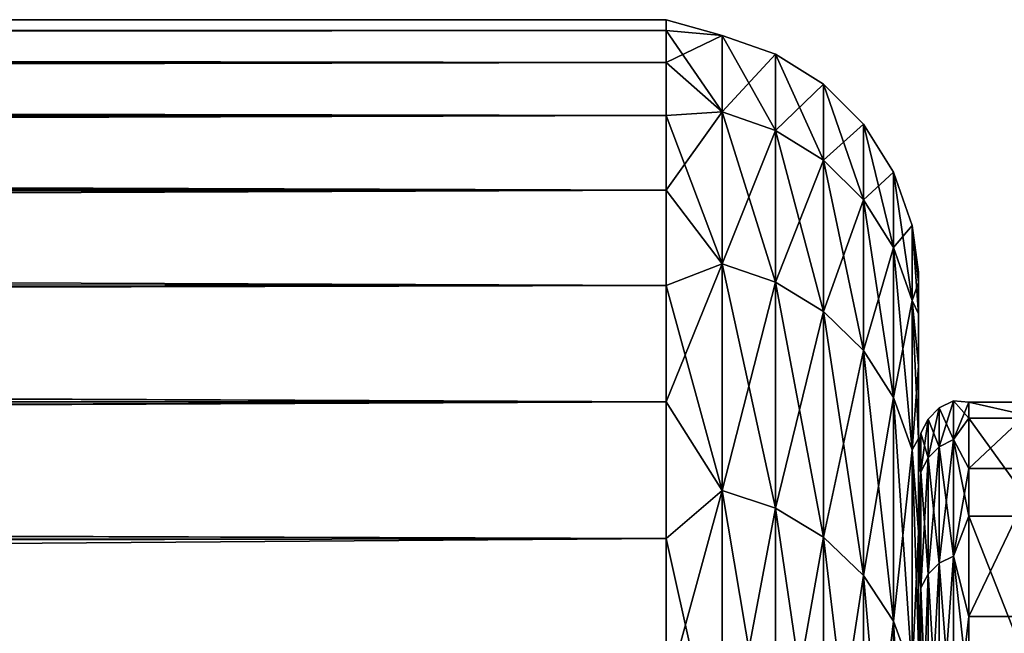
# Model space of a CAD drawing. Header units: metres. Extents: x -22 to 73, y -229 to 22.
# Tile 328 of 447: x 49.12 to 51.07, y 19.78 to 21. Entities that reach past the tile are written whole.
import ezdxf

# ---------------------------------------------------------------- set-up
doc = ezdxf.new("R2010")
doc.units = ezdxf.units.M
doc.layers.add('solid_509500_SW0001', color=7, linetype='CONTINUOUS')

msp = doc.modelspace()

# ---------------------------------------------------------------- linework, layer by layer
at = {"layer": 'solid_509500_SW0001'}
for points in [[(50.400002, 21, 68), (11.842851, 20.999664, 67.881416), (11.843154, 20.999626, 68.125168)], [(50.400002, 21, 68), (50.400002, 20.978855, 67.057838), (11.842851, 20.999664, 67.881416)], [(50.400002, 20.978855, 67.057838), (11.845317, 20.998728, 67.768799), (11.842851, 20.999664, 67.881416)], [(50.400002, 21, 68), (11.843154, 20.999626, 68.125168), (11.848177, 20.996748, 68.36956)], [(50.400002, 20.978855, 67.057838), (11.848337, 20.997213, 67.657845), (11.845317, 20.998728, 67.768799)], [(50.400002, 20.978855, 68.942162), (50.400002, 21, 68), (11.848177, 20.996748, 68.36956)], [(50.400002, 20.978855, 68.942162), (11.848177, 20.996748, 68.36956), (11.904326, 20.96287, 69.24823)], [(50.400002, 20.978855, 67.057838), (11.899939, 20.965437, 66.795639), (11.848337, 20.997213, 67.657845)], [(50.511261, 20.968554, 67.109268), (50.400002, 20.978855, 67.057838), (50.400002, 21, 68)], [(50.511261, 20.968554, 68.890732), (50.400002, 21, 68), (50.400002, 20.978855, 68.942162)], [(50.511261, 20.968554, 68.890732), (50.511261, 20.968554, 67.109268), (50.400002, 21, 68)], [(50.400002, 20.978855, 67.057838), (50.400002, 20.915461, 66.117577), (11.899939, 20.965437, 66.795639)], [(50.400002, 20.915461, 66.117577), (11.949876, 20.935354, 66.353493), (11.899939, 20.965437, 66.795639)], [(50.400002, 20.978855, 68.942162), (11.904326, 20.96287, 69.24823), (11.956017, 20.931749, 69.691711)], [(50.400002, 20.915461, 69.882423), (50.400002, 20.978855, 68.942162), (11.956017, 20.931749, 69.691711)], [(50.511261, 20.817474, 65.334221), (50.400002, 20.915461, 66.117577), (50.400002, 20.978855, 67.057838)], [(50.511261, 20.968554, 67.109268), (50.511261, 20.817474, 65.334221), (50.400002, 20.978855, 67.057838)], [(50.511261, 20.968554, 68.890732), (50.400002, 20.978855, 68.942162), (50.400002, 20.915461, 69.882423)], [(50.511261, 20.817474, 70.665779), (50.511261, 20.968554, 68.890732), (50.400002, 20.915461, 69.882423)], [(50.617043, 20.780746, 65.338921), (50.511261, 20.817474, 65.334221), (50.511261, 20.968554, 67.109268)], [(50.617043, 20.931559, 67.11084), (50.511261, 20.968554, 67.109268), (50.511261, 20.968554, 68.890732)], [(50.617043, 20.931559, 67.11084), (50.617043, 20.780746, 65.338921), (50.511261, 20.968554, 67.109268)], [(50.617043, 20.931559, 68.88916), (50.511261, 20.968554, 68.890732), (50.511261, 20.817474, 70.665779)], [(50.617043, 20.931559, 68.88916), (50.617043, 20.931559, 67.11084), (50.511261, 20.968554, 68.890732)], [(50.400002, 20.915461, 66.117577), (12.016326, 20.895069, 65.90332), (11.949876, 20.935354, 66.353493)], [(50.400002, 20.915461, 69.882423), (11.956017, 20.931749, 69.691711), (12.023901, 20.890579, 70.140953)], [(50.617043, 20.780746, 70.661079), (50.617043, 20.931559, 68.88916), (50.511261, 20.817474, 70.665779)], [(50.711922, 20.721569, 65.346497), (50.617043, 20.780746, 65.338921), (50.617043, 20.931559, 67.11084)], [(50.711922, 20.871952, 67.113373), (50.617043, 20.931559, 67.11084), (50.617043, 20.931559, 68.88916)], [(50.711922, 20.871952, 67.113373), (50.711922, 20.721569, 65.346497), (50.617043, 20.931559, 67.11084)], [(50.711922, 20.871952, 68.886627), (50.617043, 20.931559, 68.88916), (50.617043, 20.780746, 70.661079)], [(50.711922, 20.871952, 68.886627), (50.711922, 20.871952, 67.113373), (50.617043, 20.931559, 68.88916)], [(50.400002, 20.915461, 66.117577), (50.400002, 20.809944, 65.181099), (12.016326, 20.895069, 65.90332)], [(50.400002, 20.915461, 69.882423), (12.023901, 20.890579, 70.140953), (12.108688, 20.838659, 70.598122)], [(50.400002, 20.809944, 70.818901), (50.400002, 20.915461, 69.882423), (12.108688, 20.838659, 70.598122)], [(50.511261, 20.817474, 65.334221), (50.400002, 20.809944, 65.181099), (50.400002, 20.915461, 66.117577)], [(50.511261, 20.817474, 70.665779), (50.400002, 20.915461, 69.882423), (50.400002, 20.809944, 70.818901)], [(50.400002, 20.809944, 65.181099), (12.099919, 20.843945, 65.444626), (12.016326, 20.895069, 65.90332)], [(50.711922, 20.721569, 70.653503), (50.711922, 20.871952, 68.886627), (50.617043, 20.780746, 70.661079)], [(50.791126, 20.642918, 65.356567), (50.711922, 20.721569, 65.346497), (50.711922, 20.871952, 67.113373)], [(50.791126, 20.79273, 67.116737), (50.711922, 20.871952, 67.113373), (50.711922, 20.871952, 68.886627)], [(50.791126, 20.79273, 67.116737), (50.791126, 20.642918, 65.356567), (50.711922, 20.871952, 67.113373)], [(50.791126, 20.79273, 68.883263), (50.711922, 20.871952, 68.886627), (50.711922, 20.721569, 70.653503)], [(50.791126, 20.79273, 68.883263), (50.791126, 20.79273, 67.116737), (50.711922, 20.871952, 68.886627)], [(50.400002, 20.809944, 65.181099), (12.201468, 20.781265, 64.976921), (12.099919, 20.843945, 65.444626)], [(50.400002, 20.809944, 70.818901), (12.108688, 20.838659, 70.598122), (12.211607, 20.77504, 71.065567)], [(50.400002, 20.809944, 65.181099), (50.400002, 20.662521, 64.250305), (12.201468, 20.781265, 64.976921)], [(50.400002, 20.809944, 70.818901), (12.211607, 20.77504, 71.065567), (12.334098, 20.698586, 71.545219)], [(50.400002, 20.662521, 71.749695), (50.400002, 20.809944, 70.818901), (12.334098, 20.698586, 71.545219)], [(50.511261, 20.817474, 65.334221), (50.511261, 20.516405, 63.578377), (50.400002, 20.809944, 65.181099)], [(50.511261, 20.817474, 70.665779), (50.400002, 20.809944, 70.818901), (50.400002, 20.662521, 71.749695)], [(50.511261, 20.516405, 72.421623), (50.511261, 20.817474, 70.665779), (50.400002, 20.662521, 71.749695)], [(50.511261, 20.516405, 63.578377), (50.400002, 20.662521, 64.250305), (50.400002, 20.809944, 65.181099)], [(50.617043, 20.480207, 63.586178), (50.511261, 20.516405, 63.578377), (50.511261, 20.817474, 65.334221)], [(50.617043, 20.780746, 65.338921), (50.617043, 20.480207, 63.586178), (50.511261, 20.817474, 65.334221)], [(50.617043, 20.780746, 70.661079), (50.511261, 20.817474, 70.665779), (50.511261, 20.516405, 72.421623)], [(50.791126, 20.642918, 70.643433), (50.791126, 20.79273, 68.883263), (50.711922, 20.721569, 70.653503)], [(50.850677, 20.548742, 65.368629), (50.791126, 20.642918, 65.356567), (50.791126, 20.79273, 67.116737)], [(50.850677, 20.69787, 67.120766), (50.791126, 20.79273, 67.116737), (50.791126, 20.79273, 68.883263)], [(50.850677, 20.69787, 67.120766), (50.850677, 20.548742, 65.368629), (50.791126, 20.79273, 67.116737)], [(50.850677, 20.69787, 68.879234), (50.791126, 20.79273, 68.883263), (50.791126, 20.642918, 70.643433)], [(50.850677, 20.69787, 68.879234), (50.850677, 20.69787, 67.120766), (50.791126, 20.79273, 68.883263)], [(50.400002, 20.662521, 64.250305), (12.32171, 20.706303, 64.500137), (12.201468, 20.781265, 64.976921)], [(50.617043, 20.480207, 72.413826), (50.617043, 20.780746, 70.661079), (50.511261, 20.516405, 72.421623)], [(50.711922, 20.421886, 63.598747), (50.617043, 20.480207, 63.586178), (50.617043, 20.780746, 65.338921)], [(50.711922, 20.721569, 65.346497), (50.711922, 20.421886, 63.598747), (50.617043, 20.780746, 65.338921)], [(50.711922, 20.721569, 70.653503), (50.617043, 20.780746, 70.661079), (50.617043, 20.480207, 72.413826)], [(50.711922, 20.421886, 72.401253), (50.711922, 20.721569, 70.653503), (50.617043, 20.480207, 72.413826)], [(50.791126, 20.344374, 63.615452), (50.711922, 20.421886, 63.598747), (50.711922, 20.721569, 65.346497)], [(50.791126, 20.642918, 65.356567), (50.791126, 20.344374, 63.615452), (50.711922, 20.721569, 65.346497)], [(50.791126, 20.642918, 70.643433), (50.711922, 20.721569, 70.653503), (50.711922, 20.421886, 72.401253)], [(50.400002, 20.662521, 64.250305), (12.461383, 20.618248, 64.014038), (12.32171, 20.706303, 64.500137)], [(50.400002, 20.662521, 71.749695), (12.334098, 20.698586, 71.545219), (12.47762, 20.608, 72.038605)], [(50.850677, 20.548742, 70.631371), (50.850677, 20.69787, 68.879234), (50.791126, 20.642918, 70.643433)], [(50.887589, 20.443775, 65.382072), (50.850677, 20.548742, 65.368629), (50.850677, 20.69787, 67.120766)], [(50.887589, 20.592142, 67.125259), (50.850677, 20.69787, 67.120766), (50.850677, 20.69787, 68.879234)], [(50.887589, 20.592142, 67.125259), (50.887589, 20.443775, 65.382072), (50.850677, 20.69787, 67.120766)], [(50.887589, 20.592142, 68.874741), (50.850677, 20.69787, 68.879234), (50.850677, 20.548742, 70.631371)], [(50.887589, 20.592142, 68.874741), (50.887589, 20.592142, 67.125259), (50.850677, 20.69787, 68.879234)], [(50.400002, 20.662521, 64.250305), (50.400002, 20.473486, 63.327061), (12.461383, 20.618248, 64.014038)], [(50.400002, 20.662521, 71.749695), (12.47762, 20.608, 72.038605), (12.64365, 20.501837, 72.546944)], [(50.400002, 20.473486, 72.672943), (50.400002, 20.662521, 71.749695), (12.64365, 20.501837, 72.546944)], [(50.511261, 20.516405, 63.578377), (50.400002, 20.473486, 63.327061), (50.400002, 20.662521, 64.250305)], [(50.511261, 20.516405, 72.421623), (50.400002, 20.662521, 71.749695), (50.400002, 20.473486, 72.672943)], [(50.791126, 20.344374, 72.384544), (50.791126, 20.642918, 70.643433), (50.711922, 20.421886, 72.401253)], [(50.850677, 20.25156, 63.635456), (50.791126, 20.344374, 63.615452), (50.791126, 20.642918, 65.356567)], [(50.850677, 20.548742, 65.368629), (50.850677, 20.25156, 63.635456), (50.791126, 20.642918, 65.356567)], [(50.850677, 20.548742, 70.631371), (50.791126, 20.642918, 70.643433), (50.791126, 20.344374, 72.384544)], [(50.400002, 20.473486, 63.327061), (12.621585, 20.51601, 63.517445), (12.461383, 20.618248, 64.014038)], [(50.887589, 20.443775, 70.617928), (50.887589, 20.592142, 68.874741), (50.850677, 20.548742, 70.631371)], [(50.887589, 20.592142, 68.874741), (50.900002, 20.479336, 68.920227), (50.900002, 20.5, 68)], [(50.887589, 20.443775, 70.617928), (50.900002, 20.479336, 68.920227), (50.887589, 20.592142, 68.874741)], [(50.887589, 20.592142, 67.125259), (50.900002, 20.5, 68), (50.900002, 20.479336, 67.079773)], [(50.887589, 20.592142, 68.874741), (50.900002, 20.5, 68), (50.887589, 20.592142, 67.125259)], [(50.887589, 20.592142, 67.125259), (50.900002, 20.479336, 67.079773), (50.900002, 20.417383, 66.1614)], [(50.887589, 20.592142, 67.125259), (50.900002, 20.417383, 66.1614), (50.887589, 20.443775, 65.382072)], [(50.850677, 20.25156, 72.364548), (50.850677, 20.548742, 70.631371), (50.791126, 20.344374, 72.384544)], [(50.887589, 20.148111, 63.657749), (50.850677, 20.25156, 63.635456), (50.850677, 20.548742, 65.368629)], [(50.887589, 20.443775, 65.382072), (50.887589, 20.148111, 63.657749), (50.850677, 20.548742, 65.368629)], [(50.887589, 20.443775, 70.617928), (50.850677, 20.548742, 70.631371), (50.850677, 20.25156, 72.364548)], [(50.400002, 20.473486, 63.327061), (12.804149, 20.397873, 63.007328), (12.621585, 20.51601, 63.517445)], [(50.511261, 20.516405, 63.578377), (50.511261, 20.067514, 61.854393), (50.400002, 20.473486, 63.327061)], [(50.511261, 20.516405, 72.421623), (50.400002, 20.473486, 72.672943), (50.400002, 20.243219, 73.586777)], [(50.511261, 20.067514, 74.145607), (50.511261, 20.516405, 72.421623), (50.400002, 20.243219, 73.586777)], [(50.617043, 20.03211, 61.865234), (50.511261, 20.067514, 61.854393), (50.511261, 20.516405, 63.578377)], [(50.617043, 20.480207, 63.586178), (50.617043, 20.03211, 61.865234), (50.511261, 20.516405, 63.578377)], [(50.617043, 20.480207, 72.413826), (50.511261, 20.516405, 72.421623), (50.511261, 20.067514, 74.145607)], [(50.400002, 20.473486, 72.672943), (12.64365, 20.501837, 72.546944), (12.833712, 20.378508, 73.071136)], [(50.900002, 20.142422, 68.552589), (50.900002, 20.5, 68), (50.900002, 20.479336, 68.920227)], [(50.900002, 20.110868, 66.74482), (50.900002, 20.479336, 67.079773), (50.900002, 20.5, 68)], [(50.900002, 20.142422, 68.552589), (50.900002, 20.110868, 66.74482), (50.900002, 20.5, 68)], [(50.617043, 20.03211, 74.134766), (50.617043, 20.480207, 72.413826), (50.511261, 20.067514, 74.145607)], [(50.711922, 19.975065, 61.882706), (50.617043, 20.03211, 61.865234), (50.617043, 20.480207, 63.586178)], [(50.711922, 20.421886, 63.598747), (50.711922, 19.975065, 61.882706), (50.617043, 20.480207, 63.586178)], [(50.711922, 20.421886, 72.401253), (50.617043, 20.480207, 72.413826), (50.617043, 20.03211, 74.134766)], [(50.887589, 20.443775, 70.617928), (50.900002, 20.417383, 69.8386), (50.900002, 20.479336, 68.920227)], [(50.900002, 20.142422, 68.552589), (50.900002, 20.479336, 68.920227), (50.900002, 20.417383, 69.8386)], [(50.900002, 20.110868, 66.74482), (50.900002, 20.417383, 66.1614), (50.900002, 20.479336, 67.079773)], [(50.400002, 20.473486, 63.327061), (50.400002, 20.243219, 62.413227), (12.804149, 20.397873, 63.007328)], [(50.400002, 20.243219, 73.586777), (50.400002, 20.473486, 72.672943), (12.833712, 20.378508, 73.071136)], [(50.511261, 20.067514, 61.854393), (50.400002, 20.243219, 62.413227), (50.400002, 20.473486, 63.327061)], [(50.887589, 20.148111, 72.342247), (50.887589, 20.443775, 70.617928), (50.850677, 20.25156, 72.364548)], [(50.887589, 20.443775, 70.617928), (50.900002, 20.314268, 70.753265), (50.900002, 20.417383, 69.8386)], [(50.887589, 20.148111, 72.342247), (50.900002, 20.314268, 70.753265), (50.887589, 20.443775, 70.617928)], [(50.887589, 20.443775, 65.382072), (50.900002, 20.417383, 66.1614), (50.900002, 20.314268, 65.246735)], [(50.887589, 20.443775, 65.382072), (50.900002, 20.314268, 65.246735), (50.900002, 20.170198, 64.337616)], [(50.887589, 20.443775, 65.382072), (50.900002, 20.170198, 64.337616), (50.887589, 20.148111, 63.657749)], [(50.711922, 19.975065, 74.117294), (50.711922, 20.421886, 72.401253), (50.617043, 20.03211, 74.134766)], [(50.791126, 19.899246, 61.905926), (50.711922, 19.975065, 61.882706), (50.711922, 20.421886, 63.598747)], [(50.791126, 20.344374, 63.615452), (50.791126, 19.899246, 61.905926), (50.711922, 20.421886, 63.598747)], [(50.791126, 20.344374, 72.384544), (50.711922, 20.421886, 72.401253), (50.711922, 19.975065, 74.117294)], [(50.900002, 20.011803, 70.355896), (50.900002, 20.417383, 69.8386), (50.900002, 20.314268, 70.753265)], [(50.900002, 20.011803, 70.355896), (50.900002, 20.142422, 68.552589), (50.900002, 20.417383, 69.8386)], [(50.900002, 19.917395, 64.947151), (50.900002, 20.314268, 65.246735), (50.900002, 20.417383, 66.1614)], [(50.900002, 20.110868, 66.74482), (50.900002, 19.917395, 64.947151), (50.900002, 20.417383, 66.1614)], [(50.400002, 20.243219, 62.413227), (13.011673, 20.261501, 62.479897), (12.804149, 20.397873, 63.007328)], [(50.400002, 20.243219, 73.586777), (12.833712, 20.378508, 73.071136), (13.048262, 20.237041, 73.609116)], [(50.791126, 19.899246, 74.094078), (50.791126, 20.344374, 72.384544), (50.711922, 19.975065, 74.117294)], [(50.850677, 19.808464, 61.933727), (50.791126, 19.899246, 61.905926), (50.791126, 20.344374, 63.615452)], [(50.850677, 20.25156, 63.635456), (50.850677, 19.808464, 61.933727), (50.791126, 20.344374, 63.615452)], [(50.850677, 20.25156, 72.364548), (50.791126, 20.344374, 72.384544), (50.791126, 19.899246, 74.094078)], [(50.887589, 20.148111, 72.342247), (50.900002, 20.170198, 71.662384), (50.900002, 20.314268, 70.753265)], [(50.900002, 20.011803, 70.355896), (50.900002, 20.314268, 70.753265), (50.900002, 20.170198, 71.662384)], [(50.900002, 19.917395, 64.947151), (50.900002, 20.170198, 64.337616), (50.900002, 20.314268, 65.246735)], [(50.400002, 20.243219, 62.413227), (13.244899, 20.105497, 61.936256), (13.011673, 20.261501, 62.479897)], [(50.400002, 20.243219, 73.586777), (13.048262, 20.237041, 73.609116), (13.286332, 20.077164, 74.156906)], [(50.400002, 20.243219, 62.413227), (50.400002, 19.972187, 61.510643), (13.244899, 20.105497, 61.936256)], [(50.400002, 19.972187, 74.489357), (50.400002, 20.243219, 73.586777), (13.286332, 20.077164, 74.156906)], [(50.511261, 20.067514, 61.854393), (50.400002, 19.972187, 61.510643), (50.400002, 20.243219, 62.413227)], [(50.511261, 20.067514, 74.145607), (50.400002, 20.243219, 73.586777), (50.400002, 19.972187, 74.489357)], [(50.850677, 19.808464, 74.066277), (50.850677, 20.25156, 72.364548), (50.791126, 19.899246, 74.094078)], [(50.887589, 19.707279, 61.964714), (50.850677, 19.808464, 61.933727), (50.850677, 20.25156, 63.635456)], [(50.887589, 20.148111, 63.657749), (50.887589, 19.707279, 61.964714), (50.850677, 20.25156, 63.635456)], [(50.887589, 20.148111, 72.342247), (50.850677, 20.25156, 72.364548), (50.850677, 19.808464, 74.066277)], [(50.969189, 20.245134, 68), (50.941273, 20.230938, 68), (50.941273, 20.153954, 69.763245)], [(50.969189, 20.245134, 68), (50.969189, 20.168097, 66.235519), (50.941273, 20.230938, 68)], [(50.969189, 20.168097, 69.764481), (50.969189, 20.245134, 68), (50.941273, 20.153954, 69.763245)], [(50.969189, 20.245134, 68), (51, 20.242384, 68.555321), (51, 20.210672, 66.738571)], [(50.969189, 20.168097, 69.764481), (51, 20.242384, 68.555321), (50.969189, 20.245134, 68)], [(50.969189, 20.245134, 68), (51, 20.210672, 66.738571), (50.969189, 20.168097, 66.235519)], [(50.941273, 20.230938, 68), (50.919117, 20.208803, 68), (50.919117, 20.131903, 69.761314)], [(50.941273, 20.230938, 68), (50.941273, 20.153954, 66.236755), (50.919117, 20.208803, 68)], [(50.941273, 20.153954, 69.763245), (50.941273, 20.230938, 68), (50.919117, 20.131903, 69.761314)], [(50.969189, 20.168097, 66.235519), (50.941273, 20.153954, 66.236755), (50.941273, 20.230938, 68)], [(50.969189, 20.168097, 69.764481), (51, 20.111116, 70.367599), (51, 20.242384, 68.555321)], [(51.139996, 20.242384, 68.555321), (51, 20.242384, 68.555321), (51, 20.111116, 70.367599)], [(51.139996, 20.111116, 70.367599), (51.139996, 20.242384, 68.555321), (51, 20.111116, 70.367599)], [(51.139996, 20.210672, 66.738571), (51, 20.210672, 66.738571), (51, 20.242384, 68.555321)], [(51.139996, 20.242384, 68.555321), (51.139996, 20.210672, 66.738571), (51, 20.242384, 68.555321)], [(50.919117, 20.208803, 68), (50.904896, 20.180902, 68), (50.904896, 20.104107, 69.758881)], [(50.919117, 20.208803, 68), (50.919117, 20.131903, 66.238686), (50.904896, 20.180902, 68)], [(50.919117, 20.131903, 69.761314), (50.919117, 20.208803, 68), (50.904896, 20.104107, 69.758881)], [(50.941273, 20.153954, 66.236755), (50.919117, 20.131903, 66.238686), (50.919117, 20.208803, 68)], [(50.969189, 20.168097, 66.235519), (51, 20.210672, 66.738571), (51, 20.016237, 64.931976)], [(51.139996, 20.016237, 64.931976), (51, 20.016237, 64.931976), (51, 20.210672, 66.738571)], [(51.139996, 20.210672, 66.738571), (51.139996, 20.016237, 64.931976), (51, 20.210672, 66.738571)], [(50.887589, 20.148111, 72.342247), (50.900002, 19.985464, 72.564117), (50.900002, 20.170198, 71.662384)], [(50.887589, 20.148111, 63.657749), (50.900002, 20.170198, 64.337616), (50.900002, 19.985464, 63.435883)], [(50.904896, 20.180902, 68), (50.900002, 20.110868, 66.74482), (50.900002, 20.142422, 68.552589)], [(50.904896, 20.180902, 68), (50.904896, 20.104107, 66.241119), (50.900002, 20.110868, 66.74482)], [(50.904896, 20.104107, 69.758881), (50.904896, 20.180902, 68), (50.900002, 20.142422, 68.552589)], [(50.900002, 19.720062, 72.140244), (50.900002, 20.170198, 71.662384), (50.900002, 19.985464, 72.564117)], [(50.900002, 19.720062, 72.140244), (50.900002, 20.011803, 70.355896), (50.900002, 20.170198, 71.662384)], [(50.900002, 19.563557, 63.174057), (50.900002, 19.985464, 63.435883), (50.900002, 20.170198, 64.337616)], [(50.900002, 19.917395, 64.947151), (50.900002, 19.563557, 63.174057), (50.900002, 20.170198, 64.337616)], [(50.919117, 20.131903, 66.238686), (50.904896, 20.104107, 66.241119), (50.904896, 20.180902, 68)], [(50.969189, 20.168097, 66.235519), (50.969189, 19.937565, 64.484467), (50.941273, 20.153954, 66.236755)], [(50.969189, 20.168097, 69.764481), (50.941273, 20.153954, 69.763245), (50.941273, 19.923586, 71.513069)], [(50.969189, 19.937565, 71.515533), (50.969189, 20.168097, 69.764481), (50.941273, 19.923586, 71.513069)], [(50.969189, 19.937565, 71.515533), (51, 20.111116, 70.367599), (50.969189, 20.168097, 69.764481)], [(50.969189, 20.168097, 66.235519), (51, 20.016237, 64.931976), (50.969189, 19.937565, 64.484467)], [(50.887589, 19.707279, 74.035286), (50.887589, 20.148111, 72.342247), (50.850677, 19.808464, 74.066277)], [(50.887589, 19.707279, 74.035286), (50.900002, 19.985464, 72.564117), (50.887589, 20.148111, 72.342247)], [(50.887589, 20.148111, 63.657749), (50.900002, 19.985464, 63.435883), (50.900002, 19.760439, 62.543346)], [(50.887589, 20.148111, 63.657749), (50.900002, 19.760439, 62.543346), (50.887589, 19.707279, 61.964714)], [(50.941273, 20.153954, 66.236755), (50.941273, 19.923586, 64.486931), (50.919117, 20.131903, 66.238686)], [(50.941273, 20.153954, 69.763245), (50.919117, 20.131903, 69.761314), (50.919117, 19.901787, 71.509224)], [(50.941273, 19.923586, 71.513069), (50.941273, 20.153954, 69.763245), (50.919117, 19.901787, 71.509224)], [(50.969189, 19.937565, 64.484467), (50.941273, 19.923586, 64.486931), (50.941273, 20.153954, 66.236755)], [(50.904896, 20.104107, 69.758881), (50.900002, 20.142422, 68.552589), (50.900002, 20.011803, 70.355896)], [(50.919117, 20.131903, 66.238686), (50.919117, 19.901787, 64.490776), (50.904896, 20.104107, 66.241119)], [(50.919117, 20.131903, 69.761314), (50.904896, 20.104107, 69.758881), (50.904896, 19.874308, 71.504379)], [(50.919117, 19.901787, 71.509224), (50.919117, 20.131903, 69.761314), (50.904896, 19.874308, 71.504379)], [(50.941273, 19.923586, 64.486931), (50.919117, 19.901787, 64.490776), (50.919117, 20.131903, 66.238686)], [(50.904896, 20.104107, 66.241119), (50.900002, 19.917395, 64.947151), (50.900002, 20.110868, 66.74482)], [(50.969189, 19.937565, 71.515533), (51, 19.817924, 72.160812), (51, 20.111116, 70.367599)], [(51.139996, 20.111116, 70.367599), (51, 20.111116, 70.367599), (51, 19.817924, 72.160812)], [(51.139996, 19.817924, 72.160812), (51.139996, 20.111116, 70.367599), (51, 19.817924, 72.160812)], [(50.400002, 19.972187, 61.510643), (13.503396, 19.929052, 61.37936), (13.244899, 20.105497, 61.936256)], [(50.904896, 20.104107, 66.241119), (50.904896, 19.874308, 64.495621), (50.900002, 19.917395, 64.947151)], [(50.904896, 19.874308, 71.504379), (50.904896, 20.104107, 69.758881), (50.900002, 20.011803, 70.355896)], [(50.919117, 19.901787, 64.490776), (50.904896, 19.874308, 64.495621), (50.904896, 20.104107, 66.241119)], [(50.400002, 19.972187, 74.489357), (13.286332, 20.077164, 74.156906), (13.547023, 19.898575, 74.711685)], [(50.511261, 20.067514, 61.854393), (50.511261, 19.474037, 60.174686), (50.400002, 19.972187, 61.510643)], [(50.511261, 20.067514, 74.145607), (50.400002, 19.972187, 74.489357), (50.400002, 19.660933, 75.378868)], [(50.511261, 19.474037, 75.82531), (50.511261, 20.067514, 74.145607), (50.400002, 19.660933, 75.378868)], [(50.617043, 19.43968, 60.188496), (50.511261, 19.474037, 60.174686), (50.511261, 20.067514, 61.854393)], [(50.617043, 20.03211, 61.865234), (50.617043, 19.43968, 60.188496), (50.511261, 20.067514, 61.854393)], [(50.617043, 20.03211, 74.134766), (50.511261, 20.067514, 74.145607), (50.511261, 19.474037, 75.82531)], [(50.617043, 19.43968, 75.811508), (50.617043, 20.03211, 74.134766), (50.511261, 19.474037, 75.82531)], [(50.711922, 19.384321, 60.210739), (50.617043, 19.43968, 60.188496), (50.617043, 20.03211, 61.865234)], [(50.711922, 19.975065, 61.882706), (50.711922, 19.384321, 60.210739), (50.617043, 20.03211, 61.865234)], [(50.711922, 19.975065, 74.117294), (50.617043, 20.03211, 74.134766), (50.617043, 19.43968, 75.811508)], [(50.904896, 19.874308, 71.504379), (50.900002, 20.011803, 70.355896), (50.900002, 19.720062, 72.140244)], [(50.969189, 19.937565, 64.484467), (51, 20.016237, 64.931976), (51, 19.660643, 63.150085)], [(51.139996, 19.660643, 63.150085), (51, 19.660643, 63.150085), (51, 20.016237, 64.931976)], [(51.139996, 20.016237, 64.931976), (51.139996, 19.660643, 63.150085), (51, 20.016237, 64.931976)], [(50.400002, 19.972187, 61.510643), (50.400002, 19.660933, 60.621128), (13.503396, 19.929052, 61.37936)], [(50.400002, 19.972187, 74.489357), (13.547023, 19.898575, 74.711685), (13.828957, 19.701248, 75.270546)], [(50.400002, 19.660933, 75.378868), (50.400002, 19.972187, 74.489357), (13.828957, 19.701248, 75.270546)], [(50.511261, 19.474037, 60.174686), (50.400002, 19.660933, 60.621128), (50.400002, 19.972187, 61.510643)], [(50.711922, 19.384321, 75.789261), (50.711922, 19.975065, 74.117294), (50.617043, 19.43968, 75.811508)], [(50.791126, 19.310745, 60.240303), (50.711922, 19.384321, 60.210739), (50.711922, 19.975065, 61.882706)], [(50.791126, 19.899246, 61.905926), (50.791126, 19.310745, 60.240303), (50.711922, 19.975065, 61.882706)], [(50.791126, 19.899246, 74.094078), (50.711922, 19.975065, 74.117294), (50.711922, 19.384321, 75.789261)], [(50.887589, 19.707279, 74.035286), (50.900002, 19.760439, 73.45665), (50.900002, 19.985464, 72.564117)], [(50.900002, 19.720062, 72.140244), (50.900002, 19.985464, 72.564117), (50.900002, 19.760439, 73.45665)], [(50.900002, 19.563557, 63.174057), (50.900002, 19.760439, 62.543346), (50.900002, 19.985464, 63.435883)], [(50.969189, 19.937565, 64.484467), (50.969189, 19.555298, 62.760174), (50.941273, 19.923586, 64.486931)], [(50.969189, 19.937565, 71.515533), (50.941273, 19.923586, 71.513069), (50.941273, 19.541586, 73.236153)], [(50.969189, 19.555298, 73.23983), (50.969189, 19.937565, 71.515533), (50.941273, 19.541586, 73.236153)], [(50.969189, 19.555298, 73.23983), (51, 19.817924, 72.160812), (50.969189, 19.937565, 71.515533)], [(50.969189, 19.937565, 64.484467), (51, 19.660643, 63.150085), (50.969189, 19.555298, 62.760174)], [(50.400002, 19.660933, 60.621128), (13.785079, 19.732504, 60.814716), (13.503396, 19.929052, 61.37936)], [(50.904896, 19.874308, 64.495621), (50.900002, 19.563557, 63.174057), (50.900002, 19.917395, 64.947151)], [(50.941273, 19.923586, 64.486931), (50.941273, 19.541586, 62.763847), (50.919117, 19.901787, 64.490776)], [(50.941273, 19.923586, 71.513069), (50.919117, 19.901787, 71.509224), (50.919117, 19.520206, 73.230423)], [(50.941273, 19.541586, 73.236153), (50.941273, 19.923586, 71.513069), (50.919117, 19.520206, 73.230423)], [(50.969189, 19.555298, 62.760174), (50.941273, 19.541586, 62.763847), (50.941273, 19.923586, 64.486931)], [(50.791126, 19.310745, 75.759697), (50.791126, 19.899246, 74.094078), (50.711922, 19.384321, 75.789261)], [(50.850677, 19.222649, 60.275703), (50.791126, 19.310745, 60.240303), (50.791126, 19.899246, 61.905926)], [(50.850677, 19.808464, 61.933727), (50.850677, 19.222649, 60.275703), (50.791126, 19.899246, 61.905926)], [(50.850677, 19.808464, 74.066277), (50.791126, 19.899246, 74.094078), (50.791126, 19.310745, 75.759697)], [(50.919117, 19.901787, 64.490776), (50.919117, 19.520206, 62.769577), (50.904896, 19.874308, 64.495621)], [(50.919117, 19.901787, 71.509224), (50.904896, 19.874308, 71.504379), (50.904896, 19.493254, 73.223198)], [(50.919117, 19.520206, 73.230423), (50.919117, 19.901787, 71.509224), (50.904896, 19.493254, 73.223198)], [(50.941273, 19.541586, 62.763847), (50.919117, 19.520206, 62.769577), (50.919117, 19.901787, 64.490776)], [(50.904896, 19.874308, 64.495621), (50.904896, 19.493254, 62.776798), (50.900002, 19.563557, 63.174057)], [(50.904896, 19.493254, 73.223198), (50.904896, 19.874308, 71.504379), (50.900002, 19.720062, 72.140244)], [(50.919117, 19.520206, 62.769577), (50.904896, 19.493254, 62.776798), (50.904896, 19.874308, 64.495621)], [(50.969189, 19.555298, 73.23983), (51, 19.365171, 73.920525), (51, 19.817924, 72.160812)], [(51.139996, 19.817924, 72.160812), (51, 19.817924, 72.160812), (51, 19.365171, 73.920525)], [(51.139996, 19.365171, 73.920525), (51.139996, 19.817924, 72.160812), (51, 19.365171, 73.920525)], [(50.850677, 19.222649, 75.724297), (50.850677, 19.808464, 74.066277), (50.791126, 19.310745, 75.759697)], [(50.887589, 19.124454, 60.315163), (50.850677, 19.222649, 60.275703), (50.850677, 19.808464, 61.933727)], [(50.887589, 19.707279, 61.964714), (50.887589, 19.124454, 60.315163), (50.850677, 19.808464, 61.933727)], [(50.887589, 19.707279, 74.035286), (50.850677, 19.808464, 74.066277), (50.850677, 19.222649, 75.724297)]]:
    msp.add_3dface(points, dxfattribs=at)

doc.saveas('drawing.dxf')
